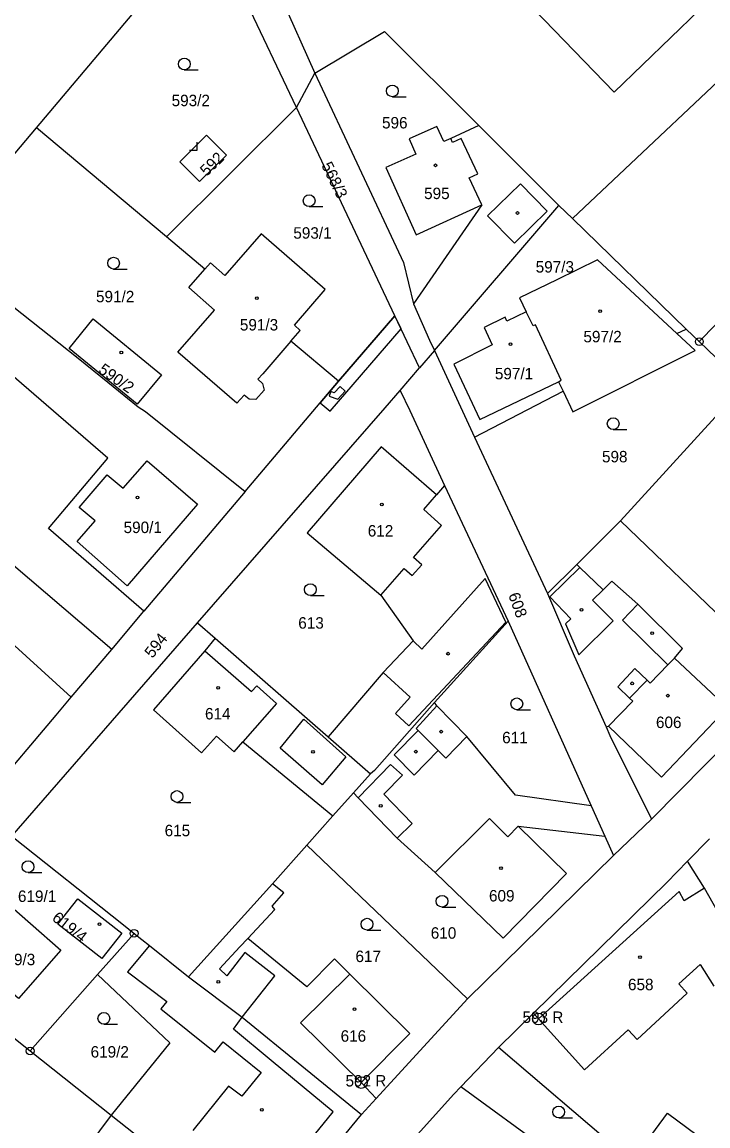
# Model space of a CAD drawing. Extents: x -587171 to -555306, y -1167727 to -1074732.
# Drawn here: x -561002.9 to -560915.4, y -1078033.9 to -1077893.1 of the extents above; entities that cross this region are included whole.
import ezdxf

# ---------------------------------------------------------------- set-up
doc = ezdxf.new("R2010")
doc.units = 0
for name, color, linetype in [('Hranice parcel', 7, 'Continuous'), ('Parcelní čísla', 7, 'Continuous'), ('Vnitřní kresba', 7, 'Continuous'), ('Věcná břemena k části', 7, 'Continuous'), ('Značky bodu BP', 7, 'Continuous'), ('Značky budov', 7, 'Continuous'), ('Značky kultur', 7, 'Continuous')]:
    doc.layers.add(name, color=color, linetype=linetype)

msp = doc.modelspace()

# ---------------------------------------------------------------- linework, layer by layer
at = {"layer": 'Hranice parcel'}
for p, q in [((-560977.9, -1077871.89), (-560965.52, -1077899.64)), ((-561001.03, -1077906.61), (-560979.01, -1077880.52)), ((-560967.87, -1077904.04), (-560979.01, -1077880.52)), ((-560877.69, -1077894), (-560916.45, -1077933.89)), ((-560967.87, -1077904.04), (-560965.52, -1077899.64)), ((-560967.87, -1077904.04), (-560984.46, -1077920.52)), ((-560955.3, -1077930.59), (-560967.87, -1077904.04)), ((-561007.02, -1077913.69), (-561001.03, -1077906.61)), ((-560984.46, -1077920.52), (-561001.03, -1077906.61)), ((-560944.59, -1077906.34), (-560934.38, -1077916.51)), ((-560950.26, -1077935.03), (-560934.38, -1077916.51)), ((-560934.38, -1077916.51), (-560932.64, -1077918.2)), ((-560932.64, -1077918.2), (-560918.11, -1077932.29)), ((-560979.56, -1077924.63), (-560984.46, -1077920.52)), ((-560962.51, -1077938.94), (-560955.3, -1077930.59)), ((-560952.15, -1077937.25), (-560955.3, -1077930.59)), ((-560919.3, -1077932.87), (-560918.11, -1077932.29)), ((-560918.11, -1077932.29), (-560916.45, -1077933.89)), ((-560962.51, -1077938.94), (-560968.59, -1077933.84)), ((-560916.45, -1077933.89), (-560911.35, -1077938.83)), ((-560950.26, -1077935.03), (-560952.15, -1077937.25)), ((-560950.26, -1077935.03), (-560945.12, -1077946.06)), ((-560954.61, -1077940.11), (-560952.15, -1077937.25)), ((-560974.4, -1077953), (-560962.51, -1077938.94)), ((-560934.41, -1077939.01), (-560933.83, -1077940.21)), ((-560991.44, -1077973.16), (-561029.61, -1077940.57)), ((-560945.12, -1077946.06), (-560933.83, -1077940.21)), ((-560926.52, -1077956.76), (-560911.6, -1077940.4)), ((-560945.12, -1077946.06), (-560935.83, -1077966.01)), ((-560948.95, -1077952.23), (-560940.86, -1077969.56)), ((-560974.4, -1077953), (-560987.32, -1077968.28)), ((-560932.1, -1077962.3), (-560926.52, -1077956.76)), ((-560926.52, -1077956.76), (-560905.24, -1077977.23)), ((-560935.83, -1077966.01), (-560932.1, -1077962.3)), ((-560991.44, -1077973.16), (-560987.32, -1077968.28)), ((-561004.2, -1077996.95), (-560980.5, -1077969.74)), ((-560980.5, -1077969.74), (-560978.24, -1077971.71)), ((-560940.86, -1077969.56), (-560950.26, -1077979.91)), ((-560940.86, -1077969.56), (-560930.23, -1077993.12)), ((-560978.24, -1077971.71), (-560963.8, -1077984.32)), ((-560996.6, -1077979.25), (-560991.44, -1077973.16)), ((-560922.56, -1077994.79), (-560905.24, -1077977.23)), ((-560963.8, -1077984.32), (-560958.42, -1077989.02)), ((-560958.42, -1077989.02), (-560960.59, -1077991.45)), ((-560960.59, -1077991.45), (-560963.2, -1077994.38)), ((-560930.23, -1077993.12), (-560928.5, -1077996.95)), ((-560963.2, -1077994.38), (-560966.53, -1077998.1)), ((-560927.39, -1077999.42), (-560922.56, -1077994.79)), ((-560928.5, -1077996.95), (-560927.39, -1077999.42)), ((-560915.14, -1077997.32), (-560917.96, -1078000.16)), ((-560970.9, -1078003.06), (-560966.53, -1077998.1)), ((-560966.53, -1077998.1), (-560946.02, -1078017.71)), ((-560946.02, -1078017.71), (-560927.39, -1077999.42)), ((-560981.62, -1078014.9), (-560970.9, -1078003.06)), ((-560988.58, -1078009.37), (-560993.23, -1078014.63)), ((-561017.49, -1078012), (-561001.84, -1078024.37)), ((-561001.84, -1078024.37), (-560993.23, -1078014.63)), ((-560957.68, -1078030.42), (-560946.02, -1078017.71)), ((-561001.84, -1078024.37), (-560991.5, -1078032.54)), ((-560942.07, -1078023.94), (-560946.9, -1078028.93)), ((-560925.06, -1078038.44), (-560942.07, -1078023.94)), ((-560922.35, -1078046.8), (-560946.9, -1078028.93)), ((-560959.55, -1078032.46), (-560957.68, -1078030.42))]:
    msp.add_line(p, q, dxfattribs=at)
for points in [[(-560990.26, -1077844.16), (-560986.69, -1077840.71), (-560983.52, -1077843.98), (-560927.31, -1077902.08), (-560916.46, -1077891.59), (-560972.62, -1077833.5), (-560979.27, -1077826.67), (-560990.15, -1077837.13), (-560992.43, -1077839.31)], [(-560932.64, -1077918.2), (-560906.64, -1077893.7), (-560908.51, -1077891.7)], [(-560965.52, -1077899.64), (-560956.63, -1077894.35), (-560944.59, -1077906.34)], [(-560965.52, -1077899.64), (-560954.2, -1077923.81), (-560952.91, -1077929.09)], [(-560976.77, -1077910.11), (-560979.34, -1077907.55), (-560982.73, -1077910.95), (-560980.24, -1077913.46), (-560976.77, -1077910.11)], [(-560944.59, -1077906.34), (-560948.17, -1077907.96), (-560949.07, -1077908.37), (-560949.93, -1077906.43), (-560953.48, -1077908.01), (-560952.64, -1077909.98), (-560956.45, -1077911.7), (-560952.57, -1077920.27), (-560944.21, -1077916.46), (-560952.91, -1077929.09)], [(-560968.59, -1077933.84), (-560967.38, -1077932.45), (-560968.13, -1077931.79), (-560964.19, -1077927.26), (-560972.37, -1077920.14), (-560976.98, -1077925.44), (-560978.84, -1077923.82), (-560979.56, -1077924.63)], [(-560919.3, -1077932.87), (-560929.45, -1077923.45), (-560934.65, -1077926), (-560939.38, -1077928.3), (-560938.53, -1077930.07)], [(-560968.59, -1077933.84), (-560972.17, -1077937.98), (-560972.79, -1077938.66), (-560972.19, -1077939.22), (-560971.97, -1077940.1), (-560973.03, -1077941.29), (-560973.9, -1077941.25), (-560974.54, -1077940.7), (-560975.48, -1077941.76), (-560982.99, -1077935.22), (-560978.31, -1077929.86), (-560981.61, -1077926.99), (-560979.56, -1077924.63)], [(-560987.32, -1077968.28), (-560999.51, -1077957.72), (-560991.92, -1077948.75), (-561008.33, -1077934.6), (-561004.12, -1077929.33)], [(-561004.12, -1077929.33), (-560995.72, -1077936), (-560991.93, -1077939.08), (-560988.08, -1077942.22), (-560987.11, -1077942.82), (-560974.4, -1077953)], [(-560952.91, -1077929.09), (-560950.87, -1077933.72), (-560950.26, -1077935.03)], [(-560938.53, -1077930.07), (-560941, -1077931.26), (-560941.24, -1077930.76), (-560943.92, -1077932.08), (-560942.88, -1077934.3), (-560947.77, -1077936.77), (-560944.44, -1077943.84), (-560934.41, -1077939.01)], [(-560934.41, -1077939.01), (-560934.06, -1077938.82), (-560937.37, -1077931.75), (-560937.64, -1077931.88), (-560938.53, -1077930.07)], [(-560996.88, -1077934.75), (-560993.81, -1077931), (-560985.1, -1077938.11), (-560988.18, -1077941.87), (-560996.88, -1077934.75)], [(-560933.83, -1077940.21), (-560932.57, -1077942.84), (-560916.96, -1077935.03), (-560919.3, -1077932.87)], [(-560980.5, -1077969.74), (-560956.55, -1077942.33), (-560954.61, -1077940.11)], [(-560954.61, -1077940.11), (-560953.41, -1077942.68), (-560948.95, -1077952.23)], [(-560948.95, -1077952.23), (-560949.99, -1077953.42), (-560957.04, -1077947.31), (-560966.51, -1077958.27), (-560957.09, -1077966.24), (-560952.98, -1077972.04), (-560956.78, -1077976.1), (-560963.8, -1077984.32)], [(-560928.34, -1077983.03), (-560928.05, -1077982.95), (-560921.26, -1077989.43), (-560912.86, -1077980.61), (-560919.62, -1077974.25), (-560918.6, -1077973.05), (-560924.28, -1077967.39), (-560927.62, -1077964.46), (-560928.72, -1077965.55), (-560931.7, -1077962.68), (-560932.1, -1077962.3)], [(-560996.6, -1077979.25), (-561004.26, -1077972.27), (-561009.79, -1077967.76), (-561012.17, -1077970.83), (-561014.1, -1077969.17), (-561019.79, -1077964.97), (-561023.13, -1077968.9), (-561026.45, -1077972.73), (-561024.43, -1077974.48), (-561022.11, -1077976.48), (-561025.3, -1077980.17)], [(-560935.83, -1077966.01), (-560932.44, -1077973.96), (-560928.34, -1077983.03)], [(-560978.24, -1077971.71), (-560979.56, -1077973.35), (-560986.12, -1077980.87), (-560979.96, -1077986.36), (-560978.08, -1077984.23), (-560975.82, -1077986.2), (-560974.7, -1077984.93), (-560963.2, -1077994.38)], [(-561008.69, -1077993.53), (-561007.11, -1077991.66), (-560998.54, -1077981.54), (-560996.6, -1077979.25)], [(-560950.26, -1077979.91), (-560957.92, -1077988.58), (-560958.42, -1077989.02)], [(-560930.23, -1077993.12), (-560939.91, -1077991.73), (-560946.11, -1077984.24), (-560949.96, -1077980.35), (-560950.26, -1077979.91)], [(-560928.34, -1077983.03), (-560927.85, -1077984.12), (-560922.56, -1077994.79)], [(-560960.59, -1077991.45), (-560959.98, -1077992.08), (-560955.02, -1077997.22), (-560950.16, -1078001.62), (-560941.5, -1078009.96), (-560933.41, -1078001.74), (-560939.57, -1077995.7), (-560928.5, -1077996.95)], [(-561004.2, -1077996.95), (-560989.92, -1078008.3), (-560988.58, -1078009.37)], [(-560917.96, -1078000.16), (-560920.6, -1078002.87), (-560937.59, -1078019.54), (-560942.07, -1078023.94)], [(-560907.44, -1078019.65), (-560912.45, -1078009.49), (-560915.79, -1078003.59), (-560917.96, -1078000.16)], [(-560957.68, -1078030.42), (-560959.59, -1078028.4), (-560953.41, -1078022.12), (-560961.04, -1078014.57), (-560963, -1078012.63), (-560966.52, -1078016.18), (-560974.08, -1078010.03), (-560970.62, -1078006.34), (-560970.97, -1078005.9), (-560969.47, -1078004.2), (-560970.9, -1078003.06)], [(-561011.09, -1078010.9), (-561005.68, -1078004.73), (-560997.95, -1078011.5), (-561003.35, -1078017.66), (-561011.09, -1078010.9)], [(-560998.3, -1078008.18), (-560995.74, -1078004.97), (-560990.15, -1078009.35), (-560992.69, -1078012.59), (-560998.3, -1078008.18)], [(-560988.58, -1078009.37), (-560986.63, -1078010.92), (-560981.62, -1078014.9)], [(-560993.23, -1078014.63), (-560984, -1078023.35), (-560991.5, -1078032.54)], [(-560981.62, -1078014.9), (-560974.77, -1078020.07), (-560959.55, -1078032.46)], [(-560946.9, -1078028.93), (-560947.76, -1078029.88), (-560957.82, -1078041)], [(-560991.5, -1078032.54), (-561000.69, -1078044.87), (-561007.09, -1078039.66), (-561009.78, -1078042.99)], [(-560991.5, -1078032.54), (-560982.52, -1078039.65), (-560972.19, -1078047.81)], [(-560972.19, -1078047.81), (-560970.03, -1078045.19), (-560959.55, -1078032.46)]]:
    msp.add_lwpolyline(points, dxfattribs=at)
at = {"layer": 'Vnitřní kresba'}
for p, q in [((-560947.93, -1077908.47), (-560948.17, -1077907.96)), ((-560946.84, -1077907.96), (-560947.93, -1077908.47)), ((-560944.73, -1077912.49), (-560946.84, -1077907.96)), ((-560945.83, -1077913), (-560944.73, -1077912.49)), ((-560944.21, -1077916.46), (-560945.83, -1077913)), ((-560943.46, -1077917.84), (-560939.29, -1077913.76)), ((-560939.29, -1077913.76), (-560935.87, -1077917.24)), ((-560935.87, -1077917.24), (-560940.05, -1077921.34)), ((-560940.05, -1077921.34), (-560943.46, -1077917.84)), ((-560989.96, -1077952.6), (-560986.9, -1077949.1)), ((-560986.9, -1077949.1), (-560980.49, -1077954.63)), ((-560995.57, -1077955.04), (-560992, -1077950.86)), ((-560992, -1077950.86), (-560989.96, -1077952.6)), ((-560951.62, -1077955.3), (-560949.99, -1077953.42)), ((-560993.55, -1077956.75), (-560995.57, -1077955.04)), ((-560980.49, -1077954.63), (-560989.48, -1077965.04)), ((-560949.35, -1077957.33), (-560951.62, -1077955.3)), ((-560995.85, -1077959.39), (-560993.55, -1077956.75)), ((-560952.92, -1077961.44), (-560949.35, -1077957.33)), ((-560989.48, -1077965.04), (-560995.85, -1077959.39)), ((-560953.08, -1077963.71), (-560951.88, -1077962.34)), ((-560951.88, -1077962.34), (-560952.92, -1077961.44)), ((-560957.09, -1077966.24), (-560954.11, -1077962.81)), ((-560954.11, -1077962.81), (-560953.08, -1077963.71)), ((-560931.7, -1077962.68), (-560935.54, -1077966.44)), ((-560943.79, -1077964.12), (-560951.84, -1077973.13)), ((-560941.15, -1077969.67), (-560943.79, -1077964.12)), ((-560935.54, -1077966.44), (-560932.86, -1077969.27)), ((-560930.08, -1077966.87), (-560928.72, -1077965.55)), ((-560927.46, -1077969.51), (-560930.08, -1077966.87)), ((-560924.28, -1077967.39), (-560926.27, -1077969.4)), ((-560932.86, -1077969.27), (-560933.53, -1077969.9)), ((-560931.82, -1077973.83), (-560927.46, -1077969.51)), ((-560926.27, -1077969.4), (-560920.45, -1077975.11)), ((-560953.51, -1077982.9), (-560941.15, -1077969.67)), ((-560933.53, -1077969.9), (-560931.82, -1077973.83)), ((-560951.84, -1077973.13), (-560952.98, -1077972.04)), ((-560979.56, -1077973.35), (-560973.59, -1077978.53)), ((-560920.45, -1077975.11), (-560922.71, -1077977.44)), ((-560920.45, -1077975.11), (-560919.62, -1077974.25)), ((-560956.78, -1077976.1), (-560953.34, -1077979.22)), ((-560924.66, -1077975.59), (-560926.86, -1077977.94)), ((-560923.09, -1077977.08), (-560924.66, -1077975.59)), ((-560973.59, -1077978.53), (-560972.93, -1077977.8)), ((-560972.93, -1077977.8), (-560970.41, -1077980.05)), ((-560926.86, -1077977.94), (-560925.34, -1077979.36)), ((-560925.34, -1077979.36), (-560923.09, -1077977.08)), ((-560922.71, -1077977.44), (-560923.09, -1077977.08)), ((-560953.34, -1077979.22), (-560955.24, -1077981.32)), ((-560925.34, -1077979.36), (-560924.94, -1077979.74)), ((-560970.41, -1077980.05), (-560974.7, -1077984.93)), ((-560949.96, -1077980.35), (-560952.6, -1077983.22)), ((-560924.94, -1077979.74), (-560928.05, -1077982.95)), ((-560969.92, -1077985.76), (-560966.92, -1077982.03)), ((-560966.92, -1077982.03), (-560961.57, -1077986.84)), ((-560955.24, -1077981.32), (-560953.51, -1077982.9)), ((-560952.32, -1077983.5), (-560955.41, -1077986.6)), ((-560952.6, -1077983.22), (-560952.32, -1077983.5)), ((-560952.32, -1077983.5), (-560949.78, -1077986.04)), ((-560948.8, -1077987.02), (-560946.11, -1077984.24)), ((-560964.59, -1077990.42), (-560969.92, -1077985.76)), ((-560952.84, -1077989.21), (-560949.78, -1077986.04)), ((-560949.78, -1077986.04), (-560948.8, -1077987.02)), ((-560961.57, -1077986.84), (-560964.59, -1077990.42)), ((-560959.98, -1077992.08), (-560955.84, -1077987.82)), ((-560955.84, -1077987.82), (-560954.32, -1077989.17)), ((-560955.41, -1077986.6), (-560952.84, -1077989.21)), ((-560954.32, -1077989.17), (-560956.72, -1077991.62)), ((-560956.72, -1077991.62), (-560953.09, -1077995.36)), ((-560950.16, -1078001.62), (-560943.21, -1077994.73)), ((-560943.21, -1077994.73), (-560940.89, -1077997.05)), ((-560953.09, -1077995.36), (-560955.02, -1077997.22)), ((-560940.89, -1077997.05), (-560939.57, -1077995.7)), ((-560919.04, -1078004.01), (-560936.98, -1078020.29)), ((-560918.38, -1078005.2), (-560919.04, -1078004.01)), ((-560915.79, -1078003.59), (-560918.38, -1078005.2)), ((-560975.09, -1078011.1), (-560974.08, -1078010.03)), ((-560986.63, -1078010.92), (-560989.42, -1078014.27)), ((-560977.7, -1078013.88), (-560975.09, -1078011.1)), ((-560974.46, -1078011.82), (-560976.73, -1078014.77)), ((-560970.63, -1078014.77), (-560974.46, -1078011.82)), ((-560989.42, -1078014.27), (-560984.42, -1078018.06)), ((-560976.73, -1078014.77), (-560977.7, -1078013.88)), ((-560961.04, -1078014.57), (-560967.33, -1078020.8)), ((-560919.08, -1078015.81), (-560916.36, -1078013.32)), ((-560916.36, -1078013.32), (-560914.6, -1078016.1)), ((-560974.77, -1078020.07), (-560970.63, -1078014.77)), ((-560918.02, -1078016.99), (-560919.08, -1078015.81)), ((-560924.39, -1078022.89), (-560918.02, -1078016.99)), ((-560984.42, -1078018.06), (-560985.17, -1078018.99)), ((-560985.17, -1078018.99), (-560978.29, -1078024.53)), ((-560975.88, -1078021.59), (-560974.77, -1078020.07)), ((-560937.59, -1078019.54), (-560936.98, -1078020.29)), ((-560971.07, -1078025.57), (-560975.88, -1078021.59)), ((-560967.33, -1078020.8), (-560959.59, -1078028.4)), ((-560936.98, -1078020.29), (-560931.12, -1078026.77)), ((-560931.12, -1078026.77), (-560925.51, -1078021.66)), ((-560925.51, -1078021.66), (-560924.39, -1078022.89)), ((-560978.29, -1078024.53), (-560977.22, -1078023.2)), ((-560977.22, -1078023.2), (-560972.38, -1078027.13)), ((-560963.16, -1078032.12), (-560971.07, -1078025.57)), ((-560972.38, -1078027.13), (-560974.84, -1078030.14)), ((-560976.52, -1078028.85), (-560981.08, -1078034.53)), ((-560974.84, -1078030.14), (-560976.52, -1078028.85)), ((-560972.42, -1078043.47), (-560963.16, -1078032.12)), ((-560925.06, -1078038.44), (-560920.5, -1078032.3)), ((-560920.5, -1078032.3), (-560915.56, -1078035.97))]:
    msp.add_line(p, q, dxfattribs=at)
at = {"layer": 'Věcná břemena k části'}
for points in [[(-560963.57, -1077942.74), (-560954.51, -1077932.25), (-560955.3, -1077930.59), (-560962.51, -1077938.94), (-560964.83, -1077941.69)], [(-560963.67, -1077940.83), (-560962.58, -1077941.22), (-560961.65, -1077940.2), (-560962.3, -1077939.61), (-560963.03, -1077940.42), (-560963.47, -1077940.27)]]:
    msp.add_lwpolyline(points, close=True, dxfattribs=at)
at = {"layer": 'Značky bodu BP'}
for centre, radius in [((-560916.45, -1077933.89), 0.5), ((-560916.45, -1077933.89), 0.0303), ((-560988.58, -1078009.37), 0.5), ((-560988.58, -1078009.37), 0.0303), ((-560936.98, -1078020.29), 0.75), ((-560936.98, -1078020.29), 0.03), ((-561001.84, -1078024.37), 0.5), ((-561001.84, -1078024.37), 0.0303), ((-560959.59, -1078028.4), 0.75), ((-560959.59, -1078028.4), 0.03)]:
    msp.add_circle(centre, radius, dxfattribs=at)
at = {"layer": 'Značky budov'}
for centre in [(-560950.11, -1077911.4), (-560939.64, -1077917.48), (-560972.93, -1077928.35), (-560929.1, -1077930.01), (-560940.55, -1077934.21), (-560990.21, -1077935.29), (-560988.14, -1077953.76), (-560956.97, -1077954.65), (-560931.5, -1077968.09), (-560922.48, -1077971.08), (-560948.52, -1077973.69), (-560977.84, -1077978.05), (-560925.03, -1077977.48), (-560920.47, -1077979.05), (-560949.38, -1077983.64), (-560965.75, -1077986.21), (-560952.62, -1077986.19), (-560957.11, -1077993.1), (-560941.76, -1078001.05), (-560992.98, -1078008.18), (-560924.02, -1078012.41), (-560977.83, -1078015.56), (-560960.44, -1078019.03), (-560972.29, -1078031.89)]:
    msp.add_circle(centre, 0.175, dxfattribs=at)
at = {"layer": 'Značky kultur'}
for p, q in [((-560982.17, -1077899.23), (-560980.42, -1077899.23)), ((-560955.62, -1077902.66), (-560953.87, -1077902.66)), ((-560980.52, -1077909.46), (-560980.52, -1077908.46)), ((-560981.52, -1077909.46), (-560980.52, -1077909.46)), ((-560966.24, -1077916.67), (-560964.49, -1077916.67)), ((-560991.2, -1077924.63), (-560989.45, -1077924.63)), ((-560927.44, -1077945.11), (-560925.69, -1077945.11)), ((-560966.08, -1077966.27), (-560964.33, -1077966.27)), ((-560939.74, -1077980.84), (-560937.99, -1077980.84)), ((-560983.11, -1077992.66), (-560981.36, -1077992.66)), ((-561002.11, -1078001.62), (-561000.36, -1078001.62)), ((-560949.28, -1078006.02), (-560947.53, -1078006.02)), ((-560958.85, -1078008.95), (-560957.1, -1078008.95)), ((-560992.44, -1078020.96), (-560990.69, -1078020.96)), ((-560934.39, -1078032.9), (-560932.64, -1078032.9))]:
    msp.add_line(p, q, dxfattribs=at)
for centre in [(-560982.17, -1077898.48), (-560955.62, -1077901.91), (-560966.24, -1077915.92), (-560991.2, -1077923.88), (-560927.44, -1077944.36), (-560966.08, -1077965.52), (-560939.74, -1077980.09), (-560983.11, -1077991.91), (-561002.11, -1078000.87), (-560949.28, -1078005.27), (-560958.85, -1078008.2), (-560992.44, -1078020.21), (-560934.39, -1078032.15)]:
    msp.add_circle(centre, 0.75, dxfattribs=at)

# ---------------------------------------------------------------- texts
at = {"layer": 'Parcelní čísla'}
for s, p in [('593/2', (-560983.79, -1077903.86)), ('596', (-560956.94, -1077906.7)), ('595', (-560951.57, -1077915.71)), ('593/1', (-560968.26, -1077920.76)), ('597/3', (-560937.33, -1077925.08)), ('591/2', (-560993.44, -1077928.87)), ('591/3', (-560975.08, -1077932.47)), ('597/2', (-560931.24, -1077933.98)), ('597/1', (-560942.54, -1077938.7)), ('598', (-560928.87, -1077949.29)), ('590/1', (-560989.92, -1077958.31)), ('612', (-560958.76, -1077958.75)), ('613', (-560967.63, -1077970.5)), ('614', (-560979.53, -1077982.08)), ('606', (-560921.98, -1077983.18)), ('611', (-560941.61, -1077985.12)), ('615', (-560984.68, -1077996.98)), ('619/1', (-561003.4, -1078005.36)), ('609', (-560943.29, -1078005.3)), ('610', (-560950.72, -1078010.05)), ('617', (-560960.33, -1078013.03)), ('619/3', (-561006.08, -1078013.43)), ('658', (-560925.55, -1078016.62)), ('616', (-560962.22, -1078023.19)), ('619/2', (-560994.13, -1078025.21))]:
    msp.add_text(s, height=1.46, dxfattribs=at).set_placement(p)
for s, rotation, p in [('592', 44, (-560979.32, -1077912.88)), ('568/3', 296, (-560964.72, -1077911.39)), ('590/2', 325, (-560993.25, -1077937.76)), ('608', 290, (-560940.85, -1077966.2)), ('594', 52, (-560986.23, -1077974.36)), ('619/4', 322, (-560999.16, -1078007.62))]:
    msp.add_text(s, height=1.46, rotation=rotation, dxfattribs=at).set_placement(p)
at = {"layer": 'Značky bodu BP'}
for s, p in [('593 R', (-560939.01, -1078020.79)), ('592 R', (-560961.6, -1078028.9))]:
    msp.add_text(s, height=1.46, dxfattribs=at).set_placement(p)

doc.saveas('drawing.dxf')
